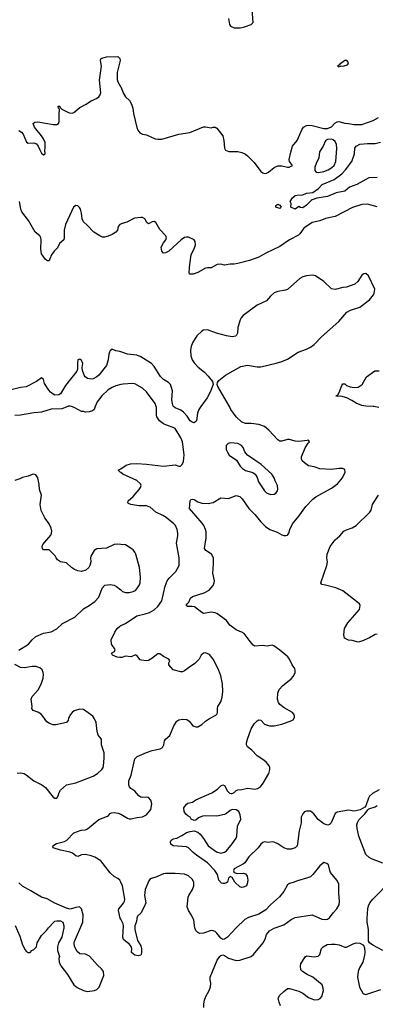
# Model space of a CAD drawing. Header units: inches. Extents: x 2001573 to 2220545, y 644482 to 846830.
# Tile 701 of 755: x 2178940 to 2182671, y 773727 to 784059. Entities that reach past the tile are written whole.
import ezdxf

# ---------------------------------------------------------------- set-up
doc = ezdxf.new("R2010")
doc.units = ezdxf.units.IN
doc.header["$MEASUREMENT"] = 0
for name, color, linetype in [('C1777', 7, 'Continuous'), ('C1778', 7, 'Continuous'), ('C1787', 7, 'Continuous'), ('C1788', 7, 'Continuous')]:
    doc.layers.add(name, color=color, linetype=linetype)

msp = doc.modelspace()

# ---------------------------------------------------------------- linework, layer by layer
at = {"layer": 'C1777', "color": 5}
for points, elevation in [([(2179444, 780000), (2179384, 779976), (2179269, 779971), (2179170, 779942), (2179090, 779935), (2178950, 779908), (2178890, 779905)], 340), ([(2179733, 780000), (2179721, 779970), (2179704, 779956), (2179670, 779944), (2179630, 779941), (2179610, 779949), (2179590, 779949), (2179511, 779991), (2179483, 780000)], 340), ([(2180000, 778552), (2179970, 778555), (2179930, 778552), (2179850, 778513), (2179750, 778506), (2179721, 778490), (2179687, 778430), (2179683, 778410), (2179686, 778370), (2179676, 778330), (2179665, 778310), (2179636, 778284), (2179590, 778269), (2179550, 778275), (2179515, 778290), (2179485, 778310), (2179430, 778359), (2179369, 778369), (2179338, 778390), (2179322, 778410), (2179312, 778432), (2179258, 778490), (2179250, 778494), (2179190, 778495), (2179179, 778510), (2179177, 778530), (2179184, 778550), (2179267, 778650), (2179275, 778670), (2179276, 778690), (2179270, 778722), (2179250, 778769), (2179203, 778830), (2179165, 778910), (2179156, 778970), (2179169, 779070), (2179148, 779128), (2179143, 779183), (2179130, 779250), (2179110, 779284), (2179090, 779289), (2179070, 779286), (2179030, 779270), (2178970, 779256), (2178941, 779239), (2178890, 779223)], 360), ([(2180000, 779306), (2179994, 779310), (2179975, 779330), (2180000, 779347)], 340), ([(2178930, 777442), (2179033, 777507), (2179070, 777551), (2179110, 777585), (2179190, 777622), (2179270, 777634), (2179330, 777666), (2179390, 777722), (2179518, 777790), (2179610, 777877), (2179670, 777911), (2179730, 777953), (2179770, 777999), (2179805, 778095), (2179834, 778126), (2179890, 778133), (2179930, 778124), (2179957, 778110), (2180000, 778075)], 360), ([(2180000, 777366), (2179990, 777365), (2179962, 777370), (2179915, 777390), (2179902, 777410), (2179935, 777430), (2179942, 777450), (2179905, 777505), (2179901, 777550), (2179937, 777630), (2179962, 777670), (2179990, 777696), (2180000, 777701)], 340), ([(2178913, 776153), (2178950, 776155), (2178988, 776148), (2179010, 776136), (2179090, 776071), (2179171, 776030), (2179210, 776001), (2179290, 775901), (2179310, 775891), (2179329, 775891), (2179344, 775916), (2179354, 775950), (2179367, 775973), (2179430, 776028), (2179528, 776052), (2179710, 776122), (2179758, 776150), (2179803, 776190), (2179815, 776210), (2179820, 776230), (2179828, 776310), (2179826, 776366), (2179799, 776450), (2179799, 776510), (2179763, 776550), (2179753, 776590), (2179743, 776683), (2179724, 776724), (2179706, 776750), (2179610, 776819), (2179570, 776823), (2179513, 776807), (2179490, 776790), (2179473, 776767), (2179454, 776730), (2179450, 776709), (2179430, 776684), (2179321, 776659), (2179290, 776658), (2179252, 776672), (2179225, 776690), (2179184, 776750), (2179164, 776770), (2179132, 776792), (2179082, 776810), (2179069, 776830), (2179072, 776852), (2179061, 776930), (2179070, 776955), (2179138, 777030), (2179170, 777096), (2179185, 777150), (2179190, 777190), (2179188, 777210), (2179175, 777235), (2179150, 777258), (2179110, 777272), (2179070, 777272), (2178990, 777257), (2178950, 777261), (2178890, 777293)], 360), ([(2180000, 775008), (2179990, 775029), (2179970, 775047), (2179930, 775067), (2179890, 775107), (2179792, 775232), (2179730, 775270), (2179690, 775285), (2179630, 775298), (2179590, 775294), (2179550, 775276), (2179530, 775283), (2179493, 775313), (2179470, 775324), (2179370, 775343), (2179293, 775370), (2179289, 775390), (2179327, 775413), (2179410, 775434), (2179434, 775450), (2179510, 775525), (2179585, 775555), (2179630, 775559), (2179653, 775567), (2179770, 775665), (2179860, 775700), (2179872, 775708), (2179890, 775730), (2179904, 775736), (2179930, 775741), (2179974, 775734), (2180000, 775722)], 340), ([(2178893, 774553), (2178941, 774441), (2178970, 774351), (2178999, 774299), (2179010, 774285), (2179030, 774272), (2179050, 774272), (2179068, 774290), (2179090, 774302), (2179118, 774330), (2179122, 774370), (2179169, 774450), (2179220, 774500), (2179242, 774530), (2179298, 774590), (2179310, 774598), (2179330, 774602), (2179370, 774602), (2179392, 774590), (2179405, 774550), (2179405, 774530), (2179381, 774430), (2179346, 774370), (2179336, 774330), (2179336, 774310), (2179338, 774290), (2179358, 774230), (2179351, 774209), (2179354, 774170), (2179373, 774130), (2179441, 774041), (2179508, 773930), (2179542, 773902), (2179610, 773871), (2179650, 773861), (2179726, 773870), (2179750, 773881), (2179774, 773906), (2179817, 774010), (2179824, 774030), (2179818, 774070), (2179799, 774099), (2179758, 774138), (2179673, 774233), (2179630, 774253), (2179570, 774257), (2179542, 774282), (2179514, 774334), (2179512, 774370), (2179516, 774384), (2179602, 774590), (2179605, 774665), (2179589, 774729), (2179569, 774749), (2179530, 774744), (2179470, 774724), (2179430, 774734), (2179308, 774788), (2179230, 774835), (2179170, 774850), (2179059, 774919), (2178970, 774965), (2178930, 775002)], 360), ([(2180000, 774620), (2179995, 774630), (2179977, 774710), (2179981, 774730), (2180000, 774752)], 340)]:
    msp.add_lwpolyline(points, dxfattribs=dict(at, elevation=elevation))
at = {"layer": 'C1778', "color": 5}
for points, elevation in [([(2178930, 782897), (2178958, 782878), (2178977, 782857), (2179012, 782772), (2179030, 782762), (2179090, 782765), (2179116, 782756), (2179133, 782733), (2179150, 782692), (2179170, 782658), (2179190, 782642), (2179196, 782644), (2179208, 782652), (2179204, 782690), (2179209, 782711), (2179206, 782770), (2179190, 782809), (2179170, 782841), (2179097, 782930), (2179081, 782970), (2179098, 782982), (2179130, 782986), (2179290, 782958), (2179330, 782959), (2179349, 782970), (2179355, 782990), (2179353, 783067), (2179359, 783119), (2179349, 783130), (2179344, 783150), (2179347, 783153), (2179362, 783150), (2179362, 783142), (2179381, 783121), (2179461, 783081), (2179490, 783077), (2179510, 783084), (2179570, 783136), (2179632, 783168), (2179690, 783208), (2179747, 783233), (2179770, 783250), (2179785, 783270), (2179791, 783290), (2179777, 783423), (2179797, 783570), (2179788, 783632), (2179793, 783647), (2179803, 783656), (2179850, 783669), (2179970, 783671), (2179991, 783651), (2179995, 783630), (2179964, 783504), (2179962, 783430), (2179970, 783405), (2179998, 783358), (2180000, 783355)], 280), ([(2180000, 781914), (2179991, 781909), (2179975, 781890), (2179967, 781850), (2179950, 781829), (2179910, 781805), (2179870, 781788), (2179830, 781777), (2179810, 781778), (2179781, 781790), (2179719, 781830), (2179650, 781903), (2179610, 781938), (2179595, 781970), (2179588, 782030), (2179578, 782070), (2179568, 782088), (2179550, 782105), (2179530, 782109), (2179506, 782090), (2179421, 781910), (2179407, 781850), (2179407, 781773), (2179402, 781750), (2179357, 781710), (2179337, 781663), (2179303, 781630), (2179273, 781590), (2179255, 781550), (2179250, 781528), (2179232, 781528), (2179210, 781542), (2179170, 781601), (2179162, 781650), (2179166, 781750), (2179163, 781770), (2179151, 781791), (2179103, 781830), (2179033, 781950), (2178962, 782042), (2178953, 782070), (2178938, 782150)], 280), ([(2180000, 780574), (2179990, 780577), (2179950, 780584), (2179910, 780601), (2179890, 780585), (2179881, 780570), (2179875, 780550), (2179870, 780490), (2179852, 780430), (2179770, 780328), (2179750, 780310), (2179710, 780290), (2179690, 780285), (2179652, 780292), (2179629, 780310), (2179616, 780330), (2179599, 780379), (2179597, 780410), (2179602, 780450), (2179596, 780470), (2179590, 780481), (2179570, 780497), (2179552, 780490), (2179546, 780454), (2179546, 780390), (2179539, 780370), (2179420, 780220), (2179370, 780134), (2179350, 780122), (2179310, 780120), (2179290, 780129), (2179263, 780150), (2179246, 780170), (2179202, 780242), (2179190, 780282), (2179170, 780299), (2179117, 780263), (2179010, 780205), (2178950, 780198), (2178810, 780164)], 320), ([(2180000, 780229), (2179950, 780218), (2179910, 780199), (2179870, 780173), (2179802, 780110), (2179753, 780050), (2179733, 780000)], 340), ([(2179483, 780000), (2179470, 780004), (2179450, 780002), (2179444, 780000)], 340)]:
    msp.add_lwpolyline(points, dxfattribs=dict(at, elevation=elevation))
at = {"layer": 'C1787', "color": 5}
for points, elevation in [([(2180000, 779347), (2180056, 779384), (2180102, 779398), (2180170, 779400), (2180270, 779395), (2180450, 779375), (2180570, 779386), (2180610, 779374), (2180626, 779374), (2180645, 779390), (2180658, 779422), (2180666, 779494), (2180648, 779630), (2180632, 779670), (2180570, 779768), (2180550, 779781), (2180490, 779800), (2180450, 779818), (2180406, 779850), (2180380, 779890), (2180374, 779910), (2180374, 779990), (2180371, 780000)], 340), ([(2182710, 775979), (2182641, 775939), (2182610, 775910), (2182599, 775890), (2182571, 775809), (2182563, 775797), (2182513, 775767), (2182450, 775752), (2182390, 775763), (2182270, 775744), (2182251, 775729), (2182207, 775630), (2182190, 775613), (2182172, 775608), (2182130, 775622), (2182070, 775666), (2182027, 775727), (2181992, 775752), (2181950, 775755), (2181930, 775745), (2181910, 775726), (2181895, 775690), (2181893, 775630), (2181874, 775546), (2181856, 775410), (2181850, 775390), (2181832, 775368), (2181790, 775353), (2181750, 775355), (2181710, 775370), (2181650, 775411), (2181610, 775429), (2181590, 775432), (2181550, 775426), (2181510, 775430), (2181490, 775423), (2181470, 775408), (2181441, 775370), (2181346, 775274), (2181302, 775210), (2181290, 775200), (2181191, 775150), (2181182, 775130), (2181191, 775110), (2181221, 775101), (2181290, 775102), (2181310, 775096), (2181328, 775070), (2181333, 775030), (2181327, 774990), (2181319, 774970), (2181290, 774955), (2181270, 774954), (2181250, 774961), (2181198, 775010), (2181170, 775059), (2181150, 775069), (2181131, 775049), (2181119, 775010), (2181110, 775001), (2181090, 774993), (2181070, 774993), (2181059, 774999), (2181030, 775029), (2181014, 775090), (2180988, 775130), (2180910, 775210), (2180876, 775236), (2180794, 775290), (2180759, 775319), (2180711, 775370), (2180690, 775378), (2180550, 775389), (2180526, 775406), (2180521, 775430), (2180530, 775448), (2180550, 775464), (2180589, 775471), (2180643, 775497), (2180658, 775510), (2180692, 775528), (2180730, 775541), (2180770, 775547), (2180810, 775534), (2180833, 775513), (2180870, 775467), (2180919, 775390), (2181006, 775326), (2181050, 775314), (2181090, 775323), (2181110, 775337), (2181169, 775411), (2181210, 775470), (2181218, 775490), (2181225, 775595), (2181259, 775670), (2181255, 775715), (2181238, 775750), (2181210, 775766), (2181170, 775770), (2181150, 775761), (2181110, 775728), (2181090, 775718), (2181010, 775701), (2180890, 775706), (2180858, 775702), (2180817, 775683), (2180790, 775659), (2180770, 775655), (2180738, 775670), (2180728, 775690), (2180703, 775703), (2180682, 775722), (2180667, 775750), (2180661, 775790), (2180690, 775827), (2180703, 775837), (2180753, 775847), (2180790, 775871), (2180955, 775945), (2181017, 775983), (2181050, 776018), (2181070, 776031), (2181090, 776022), (2181122, 775962), (2181143, 775943), (2181160, 775940), (2181170, 775939), (2181190, 775949), (2181211, 775969), (2181230, 775977), (2181270, 775980), (2181330, 775994), (2181410, 775984), (2181435, 775990), (2181466, 776010), (2181493, 776047), (2181555, 776150), (2181566, 776190), (2181565, 776210), (2181558, 776230), (2181530, 776265), (2181501, 776290), (2181430, 776335), (2181375, 776395), (2181330, 776430), (2181320, 776450), (2181320, 776470), (2181330, 776510), (2181370, 776616), (2181401, 776670), (2181430, 776702), (2181450, 776711), (2181470, 776707), (2181510, 776667), (2181562, 776650), (2181610, 776649), (2181690, 776666), (2181796, 776704), (2181810, 776711), (2181824, 776735), (2181825, 776750), (2181818, 776770), (2181801, 776790), (2181716, 776836), (2181670, 776872), (2181654, 776894), (2181645, 776930), (2181648, 776990), (2181663, 777030), (2181698, 777070), (2181790, 777142), (2181812, 777170), (2181831, 777210), (2181832, 777230), (2181827, 777250), (2181800, 777290), (2181770, 777350), (2181752, 777372), (2181670, 777444), (2181608, 777490), (2181590, 777494), (2181535, 777485), (2181489, 777491), (2181406, 777486), (2181390, 777497), (2181347, 777547), (2181297, 777617), (2181270, 777633), (2181250, 777637), (2181210, 777656), (2181145, 777705), (2181110, 777753), (2181010, 777826), (2180990, 777835), (2180950, 777840), (2180870, 777829), (2180850, 777839), (2180776, 777896), (2180750, 777902), (2180702, 777902), (2180686, 777910), (2180696, 777930), (2180714, 777946), (2180732, 777990), (2180753, 778007), (2180877, 778043), (2180927, 778073), (2180970, 778122), (2180982, 778150), (2180984, 778170), (2180968, 778250), (2180974, 778350), (2180972, 778410), (2180951, 778451), (2180894, 778490), (2180880, 778510), (2180897, 778623), (2180895, 778685), (2180890, 778710), (2180871, 778750), (2180854, 778774), (2180722, 778930), (2180730, 779011), (2180737, 779023), (2180752, 779028), (2180770, 779024), (2180810, 779000), (2180850, 778985), (2180918, 778982), (2180970, 778992), (2181050, 779040), (2181130, 779036), (2181210, 779065), (2181250, 779056), (2181276, 779030), (2181345, 778930), (2181408, 778868), (2181469, 778790), (2181519, 778739), (2181563, 778710), (2181641, 778681), (2181690, 778654), (2181710, 778647), (2181734, 778646), (2181750, 778651), (2181764, 778670), (2181774, 778710), (2181804, 778770), (2181870, 778850), (2181942, 778950), (2182014, 779026), (2182047, 779053), (2182210, 779142), (2182273, 779190), (2182328, 779250), (2182354, 779310), (2182350, 779337), (2182330, 779350), (2182290, 779350), (2182210, 779339), (2182090, 779347), (2182030, 779367), (2181970, 779378), (2181930, 779407), (2181905, 779430), (2181896, 779450), (2181898, 779470), (2181934, 779566), (2181966, 779614), (2181982, 779630), (2181970, 779648), (2181958, 779642), (2181870, 779631), (2181830, 779636), (2181770, 779654), (2181750, 779654), (2181690, 779635), (2181670, 779637), (2181650, 779649), (2181553, 779753), (2181509, 779789), (2181450, 779810), (2181370, 779821), (2181310, 779821), (2181270, 779836), (2181211, 779890), (2181157, 779970), (2181140, 780000)], 320), ([(2180842, 780000), (2180820, 779970), (2180807, 779930), (2180795, 779850), (2180790, 779841), (2180770, 779830), (2180750, 779834), (2180730, 779848), (2180698, 779898), (2180660, 779940), (2180630, 779960), (2180570, 779986), (2180555, 780000)], 320), ([(2182708, 779988), (2182656, 780000)], 280), ([(2180000, 777701), (2180050, 777723), (2180170, 777803), (2180256, 777824), (2180301, 777839), (2180350, 777867), (2180390, 777901), (2180430, 777962), (2180466, 778114), (2180488, 778170), (2180510, 778199), (2180578, 778270), (2180614, 778330), (2180615, 778410), (2180585, 778565), (2180599, 778641), (2180599, 778670), (2180591, 778710), (2180574, 778750), (2180556, 778770), (2180476, 778836), (2180443, 778857), (2180370, 778890), (2180310, 778942), (2180270, 778957), (2180190, 778959), (2180108, 778970), (2180082, 778982), (2180074, 778990), (2180079, 779010), (2180130, 779056), (2180195, 779130), (2180209, 779150), (2180216, 779170), (2180207, 779190), (2180170, 779223), (2180024, 779290), (2180000, 779306)], 340), ([(2182690, 777609), (2182670, 777607), (2182610, 777573), (2182530, 777538), (2182490, 777527), (2182430, 777544), (2182390, 777547), (2182348, 777568), (2182342, 777602), (2182348, 777670), (2182384, 777730), (2182507, 777870), (2182514, 777910), (2182506, 777930), (2182330, 778067), (2182256, 778096), (2182150, 778126), (2182111, 778131), (2182101, 778150), (2182163, 778330), (2182169, 778370), (2182164, 778410), (2182166, 778450), (2182196, 778530), (2182250, 778600), (2182299, 778641), (2182340, 778690), (2182370, 778707), (2182430, 778727), (2182470, 778752), (2182614, 778890), (2182629, 778911), (2182642, 778970), (2182652, 778990), (2182703, 779070)], 280), ([(2180000, 778075), (2180019, 778059), (2180050, 778047), (2180090, 778049), (2180130, 778058), (2180155, 778070), (2180170, 778085), (2180196, 778130), (2180203, 778150), (2180209, 778210), (2180198, 778310), (2180158, 778450), (2180150, 778470), (2180130, 778494), (2180098, 778518), (2180050, 778547), (2180000, 778552)], 360), ([(2180000, 775722), (2180001, 775721), (2180070, 775679), (2180090, 775672), (2180110, 775672), (2180170, 775688), (2180230, 775695), (2180270, 775715), (2180317, 775770), (2180326, 775830), (2180316, 775870), (2180290, 775898), (2180270, 775902), (2180230, 775897), (2180210, 775901), (2180190, 775916), (2180150, 775964), (2180107, 775990), (2180092, 776010), (2180086, 776030), (2180087, 776070), (2180109, 776130), (2180150, 776304), (2180174, 776326), (2180270, 776369), (2180330, 776389), (2180413, 776407), (2180438, 776422), (2180451, 776449), (2180458, 776490), (2180471, 776509), (2180514, 776546), (2180556, 776650), (2180590, 776697), (2180610, 776712), (2180650, 776718), (2180695, 776715), (2180719, 776699), (2180756, 776650), (2180790, 776638), (2180810, 776640), (2180850, 776663), (2180890, 776698), (2180930, 776726), (2180999, 776761), (2181009, 776771), (2181015, 776785), (2181014, 776830), (2181019, 776850), (2181050, 776901), (2181066, 776950), (2181073, 777010), (2181068, 777090), (2181050, 777174), (2181030, 777230), (2180991, 777311), (2180970, 777350), (2180930, 777398), (2180890, 777416), (2180870, 777413), (2180843, 777390), (2180823, 777350), (2180778, 777302), (2180710, 777259), (2180670, 777227), (2180650, 777216), (2180630, 777215), (2180550, 777237), (2180505, 777290), (2180505, 777310), (2180514, 777330), (2180505, 777350), (2180450, 777376), (2180410, 777406), (2180390, 777406), (2180325, 777355), (2180290, 777335), (2180270, 777330), (2180217, 777337), (2180203, 777343), (2180170, 777388), (2180154, 777394), (2180110, 777373), (2180050, 777380), (2180013, 777367), (2180000, 777366)], 340), ([(2182749, 775209), (2182630, 775252), (2182606, 775266), (2182570, 775299), (2182500, 775490), (2182481, 775570), (2182479, 775610), (2182485, 775635), (2182499, 775661), (2182565, 775730), (2182592, 775768), (2182603, 775777), (2182670, 775800), (2182690, 775812)], 320), ([(2180872, 773692), (2180872, 773730), (2180879, 773770), (2180894, 773810), (2180929, 773870), (2180942, 773910), (2180944, 773950), (2180937, 773983), (2180938, 774010), (2181012, 774190), (2181041, 774230), (2181050, 774239), (2181070, 774246), (2181090, 774239), (2181132, 774212), (2181210, 774185), (2181250, 774190), (2181370, 774230), (2181394, 774250), (2181493, 774370), (2181515, 774410), (2181530, 774458), (2181562, 774498), (2181610, 774525), (2181710, 774562), (2181790, 774616), (2181830, 774636), (2182010, 774667), (2182110, 774620), (2182150, 774615), (2182170, 774619), (2182190, 774634), (2182230, 774688), (2182269, 774730), (2182292, 774770), (2182296, 774810), (2182287, 774890), (2182287, 774990), (2182269, 775030), (2182202, 775110), (2182193, 775130), (2182181, 775190), (2182164, 775204), (2182130, 775213), (2182090, 775179), (2182017, 775090), (2181990, 775066), (2181950, 775049), (2181856, 775024), (2181810, 775004), (2181770, 774993), (2181750, 774981), (2181711, 774909), (2181666, 774854), (2181570, 774771), (2181521, 774719), (2181450, 774674), (2181342, 774638), (2181303, 774617), (2181210, 774530), (2181119, 774430), (2181090, 774409), (2181070, 774405), (2181050, 774419), (2181010, 774472), (2180990, 774490), (2180970, 774498), (2180950, 774501), (2180870, 774473), (2180830, 774469), (2180810, 774479), (2180790, 774502), (2180779, 774530), (2180766, 774610), (2180743, 774663), (2180710, 774710), (2180697, 774750), (2180707, 774850), (2180714, 774870), (2180753, 774930), (2180766, 774970), (2180767, 775010), (2180750, 775041), (2180710, 775074), (2180670, 775092), (2180570, 775099), (2180470, 775101), (2180450, 775097), (2180370, 775062), (2180310, 775044), (2180296, 775024), (2180256, 774930), (2180249, 774869), (2180262, 774790), (2180246, 774750), (2180210, 774683), (2180178, 774650), (2180170, 774630), (2180166, 774594), (2180149, 774550), (2180150, 774512), (2180176, 774396), (2180210, 774341), (2180217, 774310), (2180219, 774270), (2180215, 774250), (2180210, 774244), (2180185, 774235), (2180150, 774241), (2180114, 774270), (2180116, 774310), (2180110, 774335), (2180090, 774361), (2180070, 774370), (2180030, 774405), (2180022, 774430), (2180030, 774550), (2180026, 774570), (2180000, 774620)], 340), ([(2182750, 774292), (2182646, 774346), (2182611, 774371), (2182598, 774390), (2182601, 774510), (2182587, 774587), (2182586, 774630), (2182592, 774730), (2182599, 774761), (2182614, 774790), (2182645, 774830), (2182841, 775030)], 320), ([(2180000, 774752), (2180031, 774789), (2180041, 774810), (2180043, 774830), (2180018, 774970), (2180000, 775008)], 340), ([(2181676, 773710), (2181661, 773750), (2181653, 773790), (2181670, 773821), (2181710, 773861), (2181750, 773891), (2181770, 773891), (2181870, 773864), (2181910, 773845), (2181970, 773798), (2182030, 773774), (2182070, 773776), (2182092, 773788), (2182110, 773807), (2182126, 773870), (2182122, 773910), (2182112, 773930), (2182014, 774010), (2181958, 774038), (2181906, 774070), (2181890, 774090), (2181886, 774130), (2181890, 774151), (2181935, 774225), (2181950, 774234), (2182030, 774226), (2182070, 774231), (2182089, 774250), (2182107, 774313), (2182124, 774330), (2182167, 774353), (2182210, 774359), (2182250, 774357), (2182291, 774350), (2182350, 774328), (2182370, 774325), (2182438, 774362), (2182470, 774370), (2182510, 774368), (2182548, 774348), (2182559, 774319), (2182562, 774270), (2182558, 774242), (2182540, 774170), (2182507, 774110), (2182490, 774070), (2182484, 774010), (2182505, 773905), (2182542, 773842), (2182550, 773835), (2182570, 773831), (2182730, 773883)], 320)]:
    msp.add_lwpolyline(points, dxfattribs=dict(at, elevation=elevation))
at = {"layer": 'C1787', "color": 5, "elevation": 340}
msp.add_lwpolyline([(2181150, 779617), (2181129, 779611), (2181118, 779602), (2181108, 779590), (2181106, 779550), (2181119, 779519), (2181139, 779490), (2181216, 779436), (2181254, 779374), (2181279, 779350), (2181310, 779328), (2181386, 779306), (2181410, 779290), (2181433, 779253), (2181446, 779210), (2181510, 779114), (2181530, 779093), (2181570, 779078), (2181610, 779079), (2181629, 779091), (2181646, 779114), (2181649, 779131), (2181644, 779170), (2181619, 779219), (2181610, 779250), (2181584, 779290), (2181472, 779390), (2181330, 779490), (2181303, 779523), (2181284, 779570), (2181269, 779590), (2181230, 779610), (2181190, 779616)], close=True, dxfattribs=at)
at = {"layer": 'C1788', "color": 5}
for points, elevation in [([(2181131, 784070), (2181143, 784010), (2181151, 783990), (2181190, 783973), (2181254, 783974), (2181290, 783979), (2181310, 783988), (2181370, 784010), (2181389, 784030), (2181381, 784170)], 320), ([(2180000, 783355), (2180030, 783285), (2180050, 783251), (2180092, 783210), (2180114, 783174), (2180127, 783130), (2180133, 783073), (2180168, 782928), (2180179, 782899), (2180201, 782870), (2180230, 782857), (2180270, 782849), (2180361, 782810), (2180390, 782805), (2180430, 782805), (2180610, 782858), (2180724, 782876), (2180870, 782935), (2180890, 782936), (2180950, 782924), (2180970, 782931), (2180992, 782930), (2181010, 782921), (2181070, 782839), (2181083, 782790), (2181088, 782710), (2181098, 782690), (2181136, 782675), (2181230, 782676), (2181270, 782666), (2181310, 782647), (2181331, 782631), (2181399, 782559), (2181470, 782466), (2181490, 782450), (2181510, 782444), (2181530, 782447), (2181550, 782457), (2181610, 782506), (2181650, 782524), (2181690, 782526), (2181749, 782511), (2181769, 782511), (2181802, 782530), (2181770, 782569), (2181769, 782590), (2181784, 782670), (2181803, 782730), (2181852, 782790), (2181903, 782910), (2181919, 782930), (2181949, 782950), (2181970, 782953), (2182010, 782948), (2182130, 782918), (2182170, 782916), (2182210, 782934), (2182246, 782974), (2182270, 782988), (2182290, 782989), (2182350, 782973), (2182390, 782970), (2182450, 782958), (2182530, 782960), (2182650, 783002), (2182706, 783034)], 280), ([(2182690, 782403), (2182602, 782398), (2182477, 782330), (2182400, 782300), (2182350, 782260), (2182259, 782241), (2182170, 782202), (2182056, 782185), (2182010, 782169), (2181998, 782162), (2181950, 782113), (2181910, 782085), (2181888, 782088), (2181870, 782098), (2181830, 782069), (2181786, 782090), (2181788, 782130), (2181778, 782150), (2181804, 782190), (2181830, 782213), (2181850, 782218), (2181910, 782221), (2181950, 782237), (2182014, 782246), (2182074, 782286), (2182113, 782330), (2182239, 782381), (2182320, 782440), (2182358, 782482), (2182424, 782570), (2182454, 782650), (2182458, 782710), (2182472, 782730), (2182510, 782754), (2182590, 782761), (2182670, 782758), (2182725, 782775)], 260), ([(2182690, 782094), (2182590, 782122), (2182530, 782118), (2182433, 782087), (2182250, 781994), (2182149, 781971), (2182090, 781947), (2182010, 781930), (2181920, 781870), (2181878, 781810), (2181864, 781796), (2181770, 781749), (2181670, 781680), (2181524, 781610), (2181450, 781567), (2181350, 781533), (2181230, 781500), (2181190, 781494), (2181150, 781495), (2181090, 781482), (2181050, 781495), (2181012, 781490), (2180950, 781456), (2180910, 781455), (2180890, 781450), (2180810, 781405), (2180762, 781390), (2180730, 781387), (2180722, 781390), (2180719, 781410), (2180724, 781490), (2180738, 781590), (2180775, 781665), (2180784, 781696), (2180783, 781730), (2180770, 781750), (2180710, 781777), (2180690, 781778), (2180668, 781772), (2180636, 781750), (2180506, 781630), (2180470, 781613), (2180450, 781609), (2180430, 781630), (2180424, 781670), (2180450, 781718), (2180475, 781750), (2180481, 781770), (2180472, 781790), (2180410, 781856), (2180369, 781930), (2180350, 781942), (2180330, 781936), (2180290, 781915), (2180274, 781930), (2180252, 781970), (2180230, 781982), (2180210, 781984), (2180144, 781976), (2180066, 781934), (2180004, 781916), (2180000, 781914)], 280), ([(2181140, 780000), (2181018, 780210), (2181013, 780230), (2181016, 780250), (2181028, 780272), (2181098, 780330), (2181261, 780419), (2181330, 780435), (2181430, 780417), (2181470, 780417), (2181630, 780453), (2181689, 780471), (2181750, 780498), (2181863, 780570), (2181950, 780601), (2181990, 780622), (2182028, 780650), (2182108, 780732), (2182288, 780890), (2182371, 780989), (2182410, 781012), (2182510, 781043), (2182610, 781118), (2182652, 781170), (2182660, 781190), (2182667, 781230), (2182598, 781370), (2182570, 781396), (2182550, 781393), (2182530, 781377), (2182488, 781310), (2182456, 781284), (2182370, 781252), (2182330, 781248), (2182249, 781229), (2182210, 781233), (2182130, 781310), (2182043, 781370), (2182010, 781378), (2181950, 781372), (2181910, 781359), (2181878, 781342), (2181750, 781229), (2181730, 781219), (2181650, 781207), (2181610, 781192), (2181570, 781158), (2181529, 781110), (2181430, 781063), (2181284, 780956), (2181263, 780930), (2181254, 780910), (2181230, 780830), (2181224, 780770), (2181216, 780750), (2181203, 780737), (2181168, 780732), (2181110, 780741), (2181005, 780770), (2180910, 780803), (2180870, 780800), (2180850, 780790), (2180800, 780740), (2180752, 780668), (2180740, 780630), (2180734, 780590), (2180737, 780530), (2180750, 780490), (2180770, 780459), (2180814, 780414), (2180879, 780359), (2180918, 780318), (2180962, 780262), (2180971, 780230), (2180939, 780150), (2180908, 780090), (2180842, 780000)], 320), ([(2180555, 780000), (2180550, 780005), (2180542, 780030), (2180538, 780070), (2180543, 780164), (2180531, 780210), (2180521, 780230), (2180502, 780250), (2180450, 780284), (2180416, 780316), (2180350, 780421), (2180323, 780450), (2180210, 780521), (2180170, 780540), (2180070, 780550), (2180000, 780574)], 320), ([(2182656, 780000), (2182650, 780001), (2182570, 780003), (2182530, 780010), (2182470, 780034), (2182424, 780064), (2182371, 780091), (2182310, 780107), (2182265, 780105), (2182261, 780110), (2182277, 780123), (2182292, 780148), (2182319, 780221), (2182330, 780238), (2182350, 780237), (2182370, 780221), (2182406, 780205), (2182450, 780199), (2182490, 780204), (2182534, 780230), (2182579, 780310), (2182666, 780374), (2182710, 780373)], 280), ([(2180371, 780000), (2180360, 780030), (2180270, 780153), (2180230, 780192), (2180150, 780237), (2180122, 780242), (2180025, 780235), (2180000, 780229)], 340)]:
    msp.add_lwpolyline(points, dxfattribs=dict(at, elevation=elevation))
for points, elevation in [([(2182372, 783632), (2182350, 783629), (2182294, 783590), (2182294, 783586), (2182274, 783570), (2182290, 783565), (2182306, 783570), (2182306, 783574), (2182332, 783572), (2182370, 783581), (2182382, 783590), (2182389, 783610)], 320), ([(2182210, 782804), (2182170, 782801), (2182150, 782789), (2182124, 782730), (2182087, 782673), (2182077, 782610), (2182050, 782550), (2182038, 782510), (2182036, 782476), (2182050, 782459), (2182076, 782456), (2182130, 782466), (2182177, 782483), (2182214, 782506), (2182238, 782530), (2182257, 782570), (2182267, 782707), (2182264, 782750), (2182250, 782780), (2182230, 782798)], 280), ([(2181670, 782078), (2181629, 782090), (2181626, 782110), (2181650, 782122), (2181670, 782114), (2181682, 782090)], 260)]:
    msp.add_lwpolyline(points, close=True, dxfattribs=dict(at, elevation=elevation))

doc.saveas('drawing.dxf')
